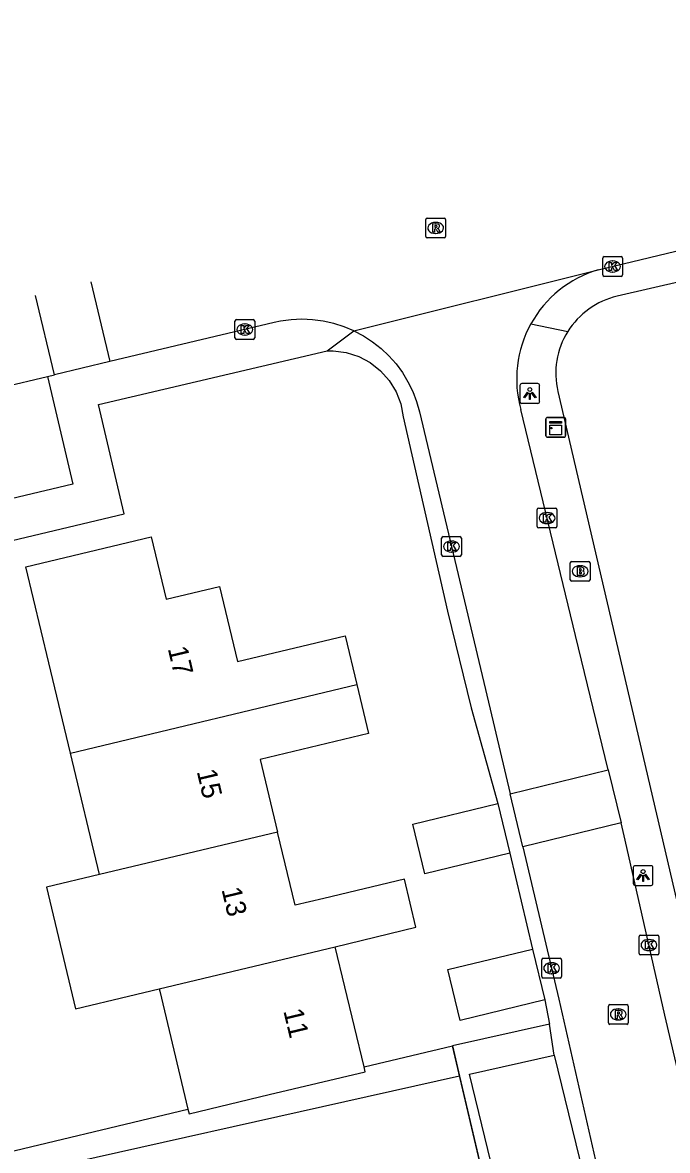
# Model space of a CAD drawing. Extents: x 158461 to 159795, y 387220 to 388672.
# Drawn here: x 159193.2 to 159225.8, y 388515.3 to 388572.4 of the extents above; entities that cross this region are included whole.
import ezdxf

# ---------------------------------------------------------------- set-up
doc = ezdxf.new("R2010")
doc.units = 0
for name, color, linetype in [('IMGEO_Brandkraan', 7, 'Continuous'), ('IMGEO_Kast', 7, 'Continuous'), ('IMGEO_Kolk', 7, 'Continuous'), ('IMGEO_Lichtpunt', 7, 'Continuous'), ('IMGEO_Muur', 7, 'Continuous'), ('IMGEO_Pand', 7, 'Continuous'), ('IMGEO_Pand_nummerreeks', 7, 'Continuous'), ('IMGEO_Rijbaan_lokaal_open', 7, 'Continuous'), ('IMGEO_Rioolput', 7, 'Continuous'), ('IMGEO_Voetpad_open', 7, 'Continuous')]:
    doc.layers.add(name, color=color, linetype=linetype)

msp = doc.modelspace()

# ---------------------------------------------------------------- linework, layer by layer
at = {"layer": 'IMGEO_Brandkraan'}
for p, q in [((159220.904, 388544.223), (159220.904, 388545.075)), ((159220.979, 388545.149), (159221.831, 388545.149)), ((159221.392, 388544.929), (159221.417, 388544.929)), ((159221.905, 388545.075), (159221.905, 388544.223)), ((159221.415, 388544.369), (159221.39, 388544.369)), ((159221.831, 388544.149), (159220.979, 388544.149))]:
    msp.add_line(p, q, dxfattribs=at)
for points in [[(159220.904, 388544.223), (159220.904, 388545.075)], [(159220.979, 388545.149), (159221.831, 388545.149)], [(159221.252, 388544.849), (159221.252, 388544.449), (159221.465, 388544.449)], [(159221.483, 388544.849), (159221.252, 388544.849)], [(159221.905, 388545.075), (159221.905, 388544.223)], [(159221.431, 388544.768), (159221.377, 388544.768), (159221.377, 388544.692)], [(159221.377, 388544.692), (159221.43, 388544.692)], [(159221.439, 388544.616), (159221.377, 388544.616), (159221.377, 388544.535)], [(159221.377, 388544.535), (159221.439, 388544.535)], [(159221.831, 388544.149), (159220.979, 388544.149)]]:
    msp.add_lwpolyline(points, dxfattribs=at)
for centre, radius, start, end in [((159220.981, 388545.073), 0.0765, 91.552, 178.448), ((159220.981, 388545.073), 0.0765, 91.552, 178.448), ((159221.487, 388544.704), 0.145, 59.4692, 91.5367), ((159221.512, 388544.751), 0.0922, 285.5137, 58.1501), ((159221.829, 388545.073), 0.0765, 1.552, 88.448), ((159221.829, 388545.073), 0.0765, 1.552, 88.448), ((159221.432, 388544.73), 0.0379, 267.8285, 90.9355), ((159221.44, 388544.575), 0.0404, 269.8759, 90.5077), ((159221.471, 388544.7), 0.251, 268.6676, 293.5347), ((159221.517, 388544.559), 0.105, 301.3115, 78.989), ((159220.981, 388544.225), 0.0765, 181.552, 268.448), ((159220.981, 388544.225), 0.0765, 181.552, 268.448), ((159221.829, 388544.225), 0.0765, 271.552, 358.448), ((159221.829, 388544.225), 0.0765, 271.552, 358.448)]:
    msp.add_arc(centre, radius, start, end, dxfattribs=at)
for centre, major_axis, ratio, start_param, end_param in [((159221.391, 388544.649), (-0.387, 0.002), 0.722429, 4.712389, 7.853982), ((159221.416, 388544.649), (-0.39, 0.002), 0.717154, 1.570796, 4.712389)]:
    msp.add_ellipse(centre, major_axis=major_axis, ratio=ratio, start_param=start_param, end_param=end_param, dxfattribs=at)
at = {"layer": 'IMGEO_Kast'}
for p, q in [((159219.673, 388551.506), (159219.673, 388552.347)), ((159219.673, 388552.347), (159219.673, 388551.506)), ((159219.748, 388552.431), (159220.589, 388552.431)), ((159220.589, 388552.431), (159219.748, 388552.431)), ((159220.673, 388552.356), (159220.673, 388551.515)), ((159220.673, 388551.515), (159220.673, 388552.356)), ((159220.598, 388551.431), (159219.757, 388551.431)), ((159219.757, 388551.431), (159220.598, 388551.431))]:
    msp.add_line(p, q, dxfattribs=at)
for points in [[(159219.868, 388552.221), (159220.468, 388552.221), (159220.468, 388552.136), (159219.868, 388552.136), (159219.868, 388552.221)], [(159219.868, 388552.046), (159220.468, 388552.046), (159220.468, 388551.557), (159219.868, 388551.557), (159219.868, 388552.046)]]:
    msp.add_lwpolyline(points, dxfattribs=at)
msp.add_circle((159219.952, 388551.895), 0.0377, dxfattribs=at)
for centre, start, end in [((159219.751, 388552.353), 92.4484, 184.2845), ((159219.751, 388552.353), 92.4484, 184.2845), ((159220.595, 388552.353), 2.4484, 94.2845), ((159220.595, 388552.353), 2.4484, 94.2845), ((159219.751, 388551.509), 182.4484, 274.2845), ((159219.751, 388551.509), 182.4484, 274.2845), ((159220.595, 388551.509), 272.4484, 4.2845), ((159220.595, 388551.509), 272.4484, 4.2845)]:
    msp.add_arc(centre, 0.0779, start, end, dxfattribs=at)
at = {"layer": 'IMGEO_Kolk'}
for p, q in [((159222.547, 388559.647), (159222.547, 388560.499)), ((159222.622, 388560.573), (159223.474, 388560.573)), ((159223.035, 388560.353), (159223.06, 388560.353)), ((159223.548, 388560.499), (159223.548, 388559.647)), ((159223.058, 388559.793), (159223.033, 388559.793)), ((159223.474, 388559.573), (159222.622, 388559.573)), ((159203.933, 388556.458), (159203.933, 388557.31)), ((159204.008, 388557.384), (159204.86, 388557.384)), ((159204.421, 388557.164), (159204.446, 388557.164)), ((159204.934, 388557.31), (159204.934, 388556.458)), ((159204.86, 388556.384), (159204.008, 388556.384)), ((159204.444, 388556.604), (159204.419, 388556.604)), ((159219.232, 388546.915), (159219.232, 388547.767)), ((159219.307, 388547.841), (159220.159, 388547.841)), ((159220.233, 388547.767), (159220.233, 388546.915)), ((159219.72, 388547.621), (159219.745, 388547.621)), ((159220.159, 388546.841), (159219.307, 388546.841)), ((159219.743, 388547.061), (159219.718, 388547.061)), ((159214.393, 388545.475), (159214.393, 388546.327)), ((159214.468, 388546.401), (159215.32, 388546.401)), ((159214.881, 388546.181), (159214.906, 388546.181)), ((159215.394, 388546.327), (159215.394, 388545.475)), ((159215.32, 388545.401), (159214.468, 388545.401)), ((159214.904, 388545.621), (159214.879, 388545.621)), ((159224.389, 388525.309), (159224.389, 388526.161)), ((159224.464, 388526.235), (159225.316, 388526.235)), ((159224.877, 388526.015), (159224.902, 388526.015)), ((159225.39, 388526.161), (159225.39, 388525.309)), ((159224.9, 388525.455), (159224.875, 388525.455)), ((159219.461, 388524.136), (159219.461, 388524.988)), ((159219.536, 388525.062), (159220.388, 388525.062)), ((159220.462, 388524.988), (159220.462, 388524.136)), ((159225.316, 388525.235), (159224.464, 388525.235)), ((159219.972, 388524.282), (159219.947, 388524.282)), ((159219.949, 388524.842), (159219.974, 388524.842)), ((159220.388, 388524.062), (159219.536, 388524.062))]:
    msp.add_line(p, q, dxfattribs=at)
for points in [[(159222.547, 388559.647), (159222.547, 388560.499)], [(159222.622, 388560.573), (159223.474, 388560.573)], [(159222.868, 388560.273), (159222.991, 388560.273), (159222.991, 388560.122), (159223.121, 388560.273), (159223.285, 388560.273), (159223.139, 388560.122), (159223.292, 388559.873), (159223.14, 388559.873), (159223.055, 388560.037), (159222.991, 388559.97), (159222.991, 388559.873), (159222.868, 388559.873), (159222.868, 388560.273)], [(159223.548, 388560.499), (159223.548, 388559.647)], [(159223.474, 388559.573), (159222.622, 388559.573)], [(159203.933, 388556.458), (159203.933, 388557.31)], [(159204.008, 388557.384), (159204.86, 388557.384)], [(159204.254, 388557.084), (159204.377, 388557.084), (159204.377, 388556.933), (159204.507, 388557.084), (159204.671, 388557.084), (159204.525, 388556.933), (159204.678, 388556.684), (159204.526, 388556.684), (159204.441, 388556.848), (159204.377, 388556.781), (159204.377, 388556.684), (159204.254, 388556.684), (159204.254, 388557.084)], [(159204.934, 388557.31), (159204.934, 388556.458)], [(159204.86, 388556.384), (159204.008, 388556.384)], [(159219.232, 388546.915), (159219.232, 388547.767)], [(159219.307, 388547.841), (159220.159, 388547.841)], [(159220.233, 388547.767), (159220.233, 388546.915)], [(159219.553, 388547.541), (159219.676, 388547.541), (159219.676, 388547.39), (159219.806, 388547.541), (159219.97, 388547.541), (159219.824, 388547.39), (159219.977, 388547.141), (159219.825, 388547.141), (159219.74, 388547.305), (159219.676, 388547.238), (159219.676, 388547.141), (159219.553, 388547.141), (159219.553, 388547.541)], [(159220.159, 388546.841), (159219.307, 388546.841)], [(159214.393, 388545.475), (159214.393, 388546.327)], [(159214.468, 388546.401), (159215.32, 388546.401)], [(159214.714, 388546.101), (159214.837, 388546.101), (159214.837, 388545.95), (159214.967, 388546.101), (159215.131, 388546.101), (159214.985, 388545.95), (159215.138, 388545.701), (159214.986, 388545.701), (159214.901, 388545.865), (159214.837, 388545.798), (159214.837, 388545.701), (159214.714, 388545.701), (159214.714, 388546.101)], [(159215.394, 388546.327), (159215.394, 388545.475)], [(159215.32, 388545.401), (159214.468, 388545.401)], [(159224.389, 388525.309), (159224.389, 388526.161)], [(159224.464, 388526.235), (159225.316, 388526.235)], [(159225.39, 388526.161), (159225.39, 388525.309)], [(159224.71, 388525.935), (159224.833, 388525.935), (159224.833, 388525.784), (159224.963, 388525.935), (159225.127, 388525.935), (159224.981, 388525.784), (159225.134, 388525.535), (159224.982, 388525.535), (159224.897, 388525.699), (159224.833, 388525.632), (159224.833, 388525.535), (159224.71, 388525.535), (159224.71, 388525.935)], [(159219.461, 388524.136), (159219.461, 388524.988)], [(159219.536, 388525.062), (159220.388, 388525.062)], [(159220.462, 388524.988), (159220.462, 388524.136)], [(159225.316, 388525.235), (159224.464, 388525.235)], [(159219.782, 388524.762), (159219.905, 388524.762), (159219.905, 388524.611), (159220.035, 388524.762), (159220.199, 388524.762), (159220.053, 388524.611), (159220.206, 388524.362), (159220.054, 388524.362), (159219.969, 388524.526), (159219.905, 388524.459), (159219.905, 388524.362), (159219.782, 388524.362), (159219.782, 388524.762)], [(159220.388, 388524.062), (159219.536, 388524.062)]]:
    msp.add_lwpolyline(points, dxfattribs=at)
for centre, start, end in [((159222.624, 388560.497), 91.552, 178.448), ((159222.624, 388560.497), 91.552, 178.448), ((159223.472, 388560.497), 1.552, 88.448), ((159223.472, 388560.497), 1.552, 88.448), ((159222.624, 388559.649), 181.552, 268.448), ((159222.624, 388559.649), 181.552, 268.448), ((159223.472, 388559.649), 271.552, 358.448), ((159223.472, 388559.649), 271.552, 358.448), ((159204.01, 388557.308), 91.552, 178.448), ((159204.01, 388557.308), 91.552, 178.448), ((159204.858, 388557.308), 1.552, 88.448), ((159204.858, 388557.308), 1.552, 88.448), ((159204.01, 388556.46), 181.552, 268.448), ((159204.01, 388556.46), 181.552, 268.448), ((159204.858, 388556.46), 271.552, 358.448), ((159204.858, 388556.46), 271.552, 358.448), ((159219.309, 388547.765), 91.552, 178.448), ((159219.309, 388547.765), 91.552, 178.448), ((159220.157, 388547.765), 1.552, 88.448), ((159220.157, 388547.765), 1.552, 88.448), ((159219.309, 388546.917), 181.552, 268.448), ((159219.309, 388546.917), 181.552, 268.448), ((159220.157, 388546.917), 271.552, 358.448), ((159220.157, 388546.917), 271.552, 358.448), ((159214.47, 388546.325), 91.552, 178.448), ((159214.47, 388546.325), 91.552, 178.448), ((159215.318, 388546.325), 1.552, 88.448), ((159215.318, 388546.325), 1.552, 88.448), ((159214.47, 388545.477), 181.552, 268.448), ((159214.47, 388545.477), 181.552, 268.448), ((159215.318, 388545.477), 271.552, 358.448), ((159215.318, 388545.477), 271.552, 358.448), ((159224.466, 388526.159), 91.552, 178.448), ((159224.466, 388526.159), 91.552, 178.448), ((159225.314, 388526.159), 1.552, 88.448), ((159225.314, 388526.159), 1.552, 88.448), ((159219.538, 388524.986), 91.552, 178.448), ((159219.538, 388524.986), 91.552, 178.448), ((159220.386, 388524.986), 1.552, 88.448), ((159220.386, 388524.986), 1.552, 88.448), ((159224.466, 388525.311), 181.552, 268.448), ((159224.466, 388525.311), 181.552, 268.448), ((159225.314, 388525.311), 271.552, 358.448), ((159225.314, 388525.311), 271.552, 358.448), ((159219.538, 388524.138), 181.552, 268.448), ((159219.538, 388524.138), 181.552, 268.448), ((159220.386, 388524.138), 271.552, 358.448), ((159220.386, 388524.138), 271.552, 358.448)]:
    msp.add_arc(centre, 0.0765, start, end, dxfattribs=at)
for centre, major_axis, ratio, start_param, end_param in [((159223.034, 388560.073), (-0.387, 0.002), 0.722429, 4.712389, 7.853982), ((159223.059, 388560.073), (-0.39, 0.002), 0.717154, 1.570796, 4.712389), ((159204.42, 388556.884), (-0.387, 0.002), 0.722429, 4.712389, 7.853982), ((159204.445, 388556.884), (-0.39, 0.002), 0.717154, 1.570796, 4.712389), ((159219.719, 388547.341), (-0.387, 0.002), 0.722429, 4.712389, 7.853982), ((159219.744, 388547.341), (-0.39, 0.002), 0.717154, 1.570796, 4.712389), ((159214.88, 388545.901), (-0.387, 0.002), 0.722429, 4.712389, 7.853982), ((159214.905, 388545.901), (-0.39, 0.002), 0.717154, 1.570796, 4.712389), ((159224.876, 388525.735), (-0.387, 0.002), 0.722429, 4.712389, 7.853982), ((159224.901, 388525.735), (-0.39, 0.002), 0.717154, 1.570796, 4.712389), ((159219.948, 388524.562), (-0.387, 0.002), 0.722429, 4.712389, 7.853982), ((159219.973, 388524.562), (-0.39, 0.002), 0.717154, 1.570796, 4.712389)]:
    msp.add_ellipse(centre, major_axis=major_axis, ratio=ratio, start_param=start_param, end_param=end_param, dxfattribs=at)
at = {"layer": 'IMGEO_Lichtpunt'}
for p, q in [((159218.361, 388554.049), (159218.361, 388553.242)), ((159218.361, 388554.049), (159218.361, 388553.242)), ((159219.263, 388554.144), (159218.455, 388554.144)), ((159219.263, 388554.144), (159218.455, 388554.144)), ((159219.357, 388553.242), (159219.357, 388554.049)), ((159219.357, 388553.242), (159219.357, 388554.049)), ((159218.455, 388553.148), (159219.263, 388553.148)), ((159218.455, 388553.148), (159219.263, 388553.148)), ((159224.095, 388529.654), (159224.095, 388528.847)), ((159224.095, 388529.654), (159224.095, 388528.847)), ((159224.997, 388529.749), (159224.189, 388529.749)), ((159224.997, 388529.749), (159224.189, 388529.749)), ((159225.091, 388528.847), (159225.091, 388529.654)), ((159225.091, 388528.847), (159225.091, 388529.654)), ((159224.189, 388528.753), (159224.997, 388528.753)), ((159224.189, 388528.753), (159224.997, 388528.753))]:
    msp.add_line(p, q, dxfattribs=at)
for points in [[(159218.735, 388553.713), (159218.774, 388553.685), (159218.586, 388553.423), (159218.548, 388553.45), (159218.735, 388553.713)], [(159218.837, 388553.665), (159218.884, 388553.665), (159218.884, 388553.343), (159218.837, 388553.343), (159218.837, 388553.665)], [(159218.947, 388553.685), (159218.985, 388553.712), (159219.172, 388553.45), (159219.133, 388553.422), (159218.947, 388553.685)], [(159224.469, 388529.318), (159224.508, 388529.29), (159224.32, 388529.028), (159224.282, 388529.055), (159224.469, 388529.318)], [(159224.571, 388529.27), (159224.618, 388529.27), (159224.618, 388528.948), (159224.571, 388528.948), (159224.571, 388529.27)], [(159224.681, 388529.29), (159224.719, 388529.317), (159224.906, 388529.055), (159224.867, 388529.027), (159224.681, 388529.29)]]:
    msp.add_lwpolyline(points, dxfattribs=at)
for centre in [(159218.86, 388553.847), (159224.594, 388529.452)]:
    msp.add_circle(centre, 0.0994, dxfattribs=at)
for centre, start, end in [((159218.455, 388554.049), 90, 180), ((159218.455, 388554.049), 90, 180), ((159219.263, 388554.049), 0, 90), ((159219.263, 388554.049), 0, 90), ((159218.455, 388553.242), 180, 270), ((159218.455, 388553.242), 180, 270), ((159219.263, 388553.242), 270, 0), ((159219.263, 388553.242), 270, 360), ((159224.189, 388529.654), 90, 180), ((159224.189, 388529.654), 90, 180), ((159224.997, 388529.654), 0, 90), ((159224.997, 388529.654), 0, 90), ((159224.189, 388528.847), 180, 270), ((159224.189, 388528.847), 180, 270), ((159224.997, 388528.847), 270, 0), ((159224.997, 388528.847), 270, 360)]:
    msp.add_arc(centre, 0.0946, start, end, dxfattribs=at)
at = {"layer": 'IMGEO_Muur'}
msp.add_lwpolyline([(159219.017, 388503.329), (159214.945, 388520.634)], dxfattribs=at)
at = {"layer": 'IMGEO_Pand'}
for points in [[(159195.608, 388535.444), (159194.515, 388540.017), (159193.352, 388544.879), (159199.693, 388546.395), (159200.448, 388543.236), (159203.156, 388543.883), (159204.064, 388540.085), (159209.514, 388541.388), (159210.106, 388538.912)], [(159195.608, 388535.444), (159210.106, 388538.912)], [(159210.106, 388538.912), (159210.698, 388536.436), (159205.21, 388535.123), (159206.088, 388531.452)], [(159197.078, 388529.297), (159195.608, 388535.444)], [(159217.855, 388530.384), (159213.548, 388529.338), (159212.936, 388531.855), (159217.243, 388532.901)], [(159217.243, 388532.901), (159217.855, 388530.384)], [(159206.088, 388531.452), (159197.078, 388529.297)], [(159209.011, 388525.652), (159213.097, 388526.631), (159212.512, 388529.072), (159208.427, 388528.094), (159206.974, 388527.746), (159206.088, 388531.452)], [(159197.078, 388529.297), (159194.397, 388528.656), (159195.867, 388522.509), (159198.549, 388523.145), (159200.097, 388523.516)], [(159200.097, 388523.516), (159209.011, 388525.652)], [(159210.467, 388519.563), (159209.011, 388525.652)], [(159219.619, 388522.958), (159215.341, 388521.919), (159214.716, 388524.489), (159218.994, 388525.528)], [(159218.994, 388525.528), (159219.619, 388522.958)], [(159200.097, 388523.516), (159200.124, 388523.403), (159201.551, 388517.431)], [(159201.551, 388517.431), (159201.608, 388517.194), (159205.662, 388518.163), (159210.524, 388519.326), (159210.467, 388519.563)]]:
    msp.add_lwpolyline(points, dxfattribs=at)
at = {"layer": 'IMGEO_Rijbaan_lokaal_open'}
for points in [[(159222.314, 388559.898), (159235.308, 388563.025), (159250.068, 388566.478), (159251.318, 388566.781)], [(159209.959, 388556.813), (159222.246, 388559.887), (159222.314, 388559.898)], [(159196.64, 388559.294), (159196.64, 388559.294), (159197.595, 388555.262)], [(159194.793, 388554.597), (159193.843, 388558.605)], [(159209.959, 388556.813), (159209.457, 388557.025), (159208.937, 388557.191), (159208.405, 388557.31), (159207.864, 388557.381), (159207.319, 388557.404), (159206.774, 388557.377), (159206.233, 388557.302), (159205.925, 388557.237), (159197.595, 388555.262)], [(159209.959, 388556.813), (159210.441, 388556.558), (159210.898, 388556.26), (159211.327, 388555.922), (159211.724, 388555.548), (159212.085, 388555.139), (159212.409, 388554.7), (159212.692, 388554.234), (159212.933, 388553.744), (159213.129, 388553.235), (159213.278, 388552.71), (159216.846, 388537.663), (159217.861, 388533.392)], [(159197.595, 388555.262), (159194.793, 388554.597)], [(159194.442, 388554.514), (159194.793, 388554.597)], [(159183.046, 388551.812), (159194.442, 388554.514)], [(159222.827, 388534.598), (159221.174, 388541.401), (159218.402, 388552.833)], [(159217.861, 388533.392), (159222.827, 388534.598)], [(159222.827, 388534.598), (159223.478, 388531.915)], [(159218.5, 388530.706), (159217.861, 388533.392)], [(159223.478, 388531.915), (159218.5, 388530.706)], [(159230.579, 388501.37), (159230.322, 388502.724), (159227.591, 388514.053), (159225.693, 388522.19), (159223.692, 388531.036), (159223.478, 388531.915)], [(159218.5, 388530.706), (159220.333, 388522.995), (159222.353, 388514.086), (159225.428, 388501.235), (159225.642, 388500), (159225.673, 388499.652), (159225.692, 388499.303)]]:
    msp.add_lwpolyline(points, dxfattribs=at)
for centre, radius, start, end in [((159223.947, 388554.381), 5.754, 106.4844, 151.0485), ((159223.953, 388554.376), 5.761, 151.0366, 195.5376)]:
    msp.add_arc(centre, radius, start, end, dxfattribs=at)
at = {"layer": 'IMGEO_Rioolput'}
for p, q in [((159213.667, 388562.523), (159214.519, 388562.523)), ((159213.592, 388561.597), (159213.592, 388562.449)), ((159214.08, 388562.303), (159214.105, 388562.303)), ((159214.593, 388562.449), (159214.593, 388561.597)), ((159214.519, 388561.523), (159213.667, 388561.523)), ((159214.103, 388561.743), (159214.078, 388561.743)), ((159222.837, 388521.796), (159222.837, 388522.648)), ((159222.912, 388522.722), (159223.764, 388522.722)), ((159223.838, 388522.648), (159223.838, 388521.796)), ((159223.325, 388522.502), (159223.35, 388522.502)), ((159223.764, 388521.722), (159222.912, 388521.722)), ((159223.348, 388521.942), (159223.323, 388521.942))]:
    msp.add_line(p, q, dxfattribs=at)
for points in [[(159213.667, 388562.523), (159214.519, 388562.523)], [(159213.592, 388561.597), (159213.592, 388562.449)], [(159214.181, 388562.221), (159213.929, 388562.223), (159213.929, 388561.823)], [(159213.929, 388561.823), (159214.053, 388561.823), (159214.053, 388561.985), (159214.064, 388561.985)], [(159214.107, 388562.142), (159214.053, 388562.142), (159214.053, 388562.061)], [(159214.053, 388562.061), (159214.105, 388562.061)], [(159214.111, 388561.956), (159214.182, 388561.823), (159214.322, 388561.823), (159214.257, 388561.949)], [(159214.593, 388562.449), (159214.593, 388561.597)], [(159214.519, 388561.523), (159213.667, 388561.523)], [(159222.837, 388521.796), (159222.837, 388522.648)], [(159222.912, 388522.722), (159223.764, 388522.722)], [(159223.838, 388522.648), (159223.838, 388521.796)], [(159223.426, 388522.42), (159223.174, 388522.422), (159223.174, 388522.022)], [(159223.174, 388522.022), (159223.298, 388522.022), (159223.298, 388522.184), (159223.309, 388522.184)], [(159223.352, 388522.341), (159223.298, 388522.341), (159223.298, 388522.26)], [(159223.298, 388522.26), (159223.35, 388522.26)], [(159223.356, 388522.155), (159223.427, 388522.022), (159223.567, 388522.022), (159223.502, 388522.148)], [(159223.764, 388521.722), (159222.912, 388521.722)]]:
    msp.add_lwpolyline(points, dxfattribs=at)
for centre, radius, start, end in [((159213.669, 388562.447), 0.0765, 91.552, 178.448), ((159213.669, 388562.447), 0.0765, 91.552, 178.448), ((159214.517, 388562.447), 0.0765, 1.552, 88.448), ((159214.517, 388562.447), 0.0765, 1.552, 88.448), ((159214.063, 388561.932), 0.0533, 26.0293, 88.6989), ((159214.089, 388562.25), 0.19, 274.7715, 282.9687), ((159214.113, 388562.046), 0.0964, 77.0061, 93.1865), ((159214.127, 388562.103), 0.0378, 276.6634, 79.6772), ((159214.18, 388562.111), 0.109, 350.3612, 89.416), ((159214.178, 388562.111), 0.112, 277.5842, 350.9817), ((159214.162, 388561.896), 0.108, 29.5134, 73.7905), ((159213.669, 388561.599), 0.0765, 181.552, 268.448), ((159213.669, 388561.599), 0.0765, 181.552, 268.448), ((159214.517, 388561.599), 0.0765, 271.552, 358.448), ((159214.517, 388561.599), 0.0765, 271.552, 358.448), ((159222.914, 388522.646), 0.0765, 91.552, 178.448), ((159222.914, 388522.646), 0.0765, 91.552, 178.448), ((159223.762, 388522.646), 0.0765, 1.552, 88.448), ((159223.762, 388522.646), 0.0765, 1.552, 88.448), ((159223.308, 388522.131), 0.0533, 26.0293, 88.6989), ((159223.334, 388522.449), 0.19, 274.7715, 282.9687), ((159223.358, 388522.245), 0.0964, 77.0061, 93.1865), ((159223.372, 388522.302), 0.0378, 276.6634, 79.6772), ((159223.425, 388522.31), 0.109, 350.3612, 89.416), ((159223.423, 388522.31), 0.112, 277.5842, 350.9817), ((159223.407, 388522.095), 0.108, 29.5134, 73.7905), ((159222.914, 388521.798), 0.0765, 181.552, 268.448), ((159222.914, 388521.798), 0.0765, 181.552, 268.448), ((159223.762, 388521.798), 0.0765, 271.552, 358.448), ((159223.762, 388521.798), 0.0765, 271.552, 358.448)]:
    msp.add_arc(centre, radius, start, end, dxfattribs=at)
for centre, major_axis, ratio, start_param, end_param in [((159214.079, 388562.023), (-0.387, 0.002), 0.722429, 4.712389, 7.853982), ((159214.104, 388562.023), (-0.39, 0.002), 0.717154, 1.570796, 4.712389), ((159223.324, 388522.222), (-0.387, 0.002), 0.722429, 4.712389, 7.853982), ((159223.349, 388522.222), (-0.39, 0.002), 0.717154, 1.570796, 4.712389)]:
    msp.add_ellipse(centre, major_axis=major_axis, ratio=ratio, start_param=start_param, end_param=end_param, dxfattribs=at)
at = {"layer": 'IMGEO_Voetpad_open'}
for points in [[(159283.92, 388571.058), (159281.545, 388572.417), (159236.772, 388561.672), (159223.278, 388558.563)], [(159218.912, 388557.166), (159220.778, 388556.779)], [(159208.606, 388555.808), (159209.959, 388556.813)], [(159184.254, 388544.226), (159193.012, 388546.299), (159198.324, 388547.556), (159197.019, 388553.097), (159208.606, 388555.808)], [(159208.606, 388555.808), (159208.908, 388555.808), (159209.565, 388555.722), (159210.197, 388555.52), (159210.782, 388555.209), (159211.303, 388554.799), (159211.743, 388554.303), (159212.087, 388553.737), (159212.325, 388553.118), (159212.449, 388552.467), (159214.688, 388542.63), (159215.883, 388537.735), (159217.243, 388532.901)], [(159194.442, 388554.514), (159195.728, 388549.054), (159184.295, 388546.348), (159183.046, 388551.812)], [(159220.277, 388553.749), (159226.519, 388527.01)], [(159217.855, 388530.384), (159218.994, 388525.528)], [(159219.619, 388522.958), (159219.86, 388521.734)], [(159219.86, 388521.734), (159214.945, 388520.634)], [(159220.088, 388520.166), (159219.86, 388521.734)], [(159210.467, 388519.563), (159214.945, 388520.634)], [(159214.945, 388520.634), (159215.307, 388519.096)], [(159220.333, 388500.623), (159215.798, 388519.206), (159220.088, 388520.166)], [(159220.088, 388520.166), (159224.623, 388501.584)], [(159215.307, 388519.096), (159189.962, 388513.424), (159189.423, 388515.706), (159173.162, 388511.824), (159172.408, 388515.006), (159144.038, 388508.287), (159142.328, 388515.49)], [(159215.307, 388519.096), (159219.017, 388503.329)], [(159190.27, 388517.346), (159190.825, 388514.867), (159201.551, 388517.431)]]:
    msp.add_lwpolyline(points, dxfattribs=at)
for centre, radius, start, end in [((159224.177, 388554.66), 4.005, 102.9669, 148.0564), ((159224.17, 388554.662), 3.999, 148.028, 193.1946)]:
    msp.add_arc(centre, radius, start, end, dxfattribs=at)

# ---------------------------------------------------------------- texts
at = {"layer": 'IMGEO_Pand_nummerreeks'}
for s, rotation, p in [('17', 283.2705, (159200.528, 388540.739)), ('15', 283.2705, (159201.994, 388534.523)), ('13', 283.4471, (159203.247, 388528.549)), ('11', 283.4528, (159206.377, 388522.404))]:
    msp.add_text(s, height=1, rotation=rotation, dxfattribs=at).set_placement(p)

doc.saveas('drawing.dxf')
